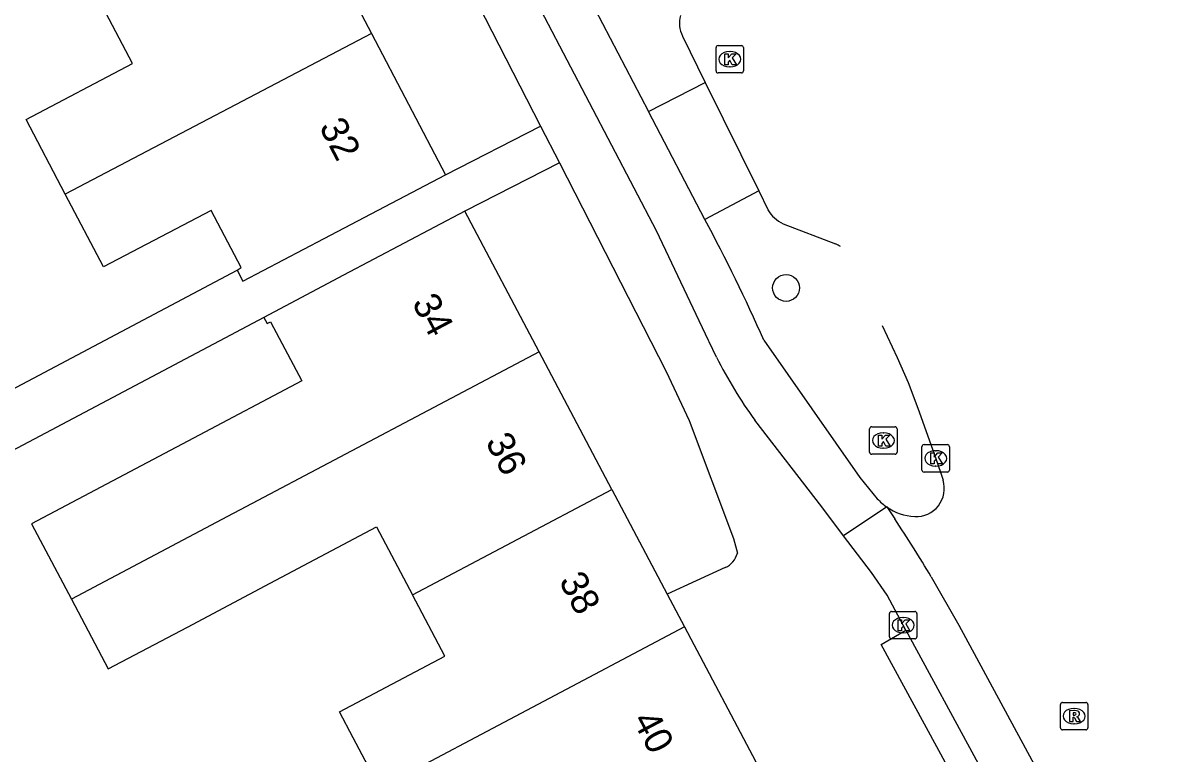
# Model space of a CAD drawing. Extents: x 158352 to 159489, y 383828 to 384597.
# Drawn here: x 159444.22 to 159486.33, y 384328.35 to 384354.99 of the extents above; entities that cross this region are included whole.
import ezdxf

# ---------------------------------------------------------------- set-up
doc = ezdxf.new("R2010")
doc.units = 0
for name, color, linetype in [('IMGEO_Berm_open', 7, 'Continuous'), ('IMGEO_Boom', 7, 'Continuous'), ('IMGEO_Fietspad_gesloten', 7, 'Continuous'), ('IMGEO_Kolk', 7, 'Continuous'), ('IMGEO_Pand', 7, 'Continuous'), ('IMGEO_Pand_nummerreeks', 7, 'Continuous'), ('IMGEO_Parkeervlak_open', 7, 'Continuous'), ('IMGEO_Rijbaan_lokaal_gesloten', 7, 'Continuous'), ('IMGEO_Rijbaan_lokaal_open', 7, 'Continuous'), ('IMGEO_Rioolput', 7, 'Continuous'), ('IMGEO_Verkeerseiland_groen', 7, 'Continuous'), ('IMGEO_Voetpad_gesloten', 7, 'Continuous'), ('IMGEO_Voetpad_open', 7, 'Continuous')]:
    doc.layers.add(name, color=color, linetype=linetype)

msp = doc.modelspace()

# ---------------------------------------------------------------- linework, layer by layer
at = {"layer": 'IMGEO_Berm_open'}
msp.add_lwpolyline([(159467.017, 384351.772), (159469.092, 384352.833)], dxfattribs=at)
at = {"layer": 'IMGEO_Boom'}
msp.add_circle((159472.039, 384345.339), 0.489, dxfattribs=at)
at = {"layer": 'IMGEO_Fietspad_gesloten'}
for points in [[(159469.504, 384342.815), (159469.232, 384343.372), (159469.212, 384343.421), (159467.312, 384347.423), (159437.986, 384403.423), (159435.949, 384406.858), (159397.365, 384464.463)], [(159462.832, 384359.798), (159467.017, 384351.772)], [(159469.073, 384347.837), (159467.017, 384351.772)], [(159471.224, 384343.43), (159474.727, 384338.426), (159475.365, 384337.655)], [(159474.136, 384336.307), (159473.337, 384337.363), (159470.9, 384340.519)]]:
    msp.add_lwpolyline(points, dxfattribs=at)
for centre, radius, start, end in [((159419.487, 384320.906), 56.428, 23.5259, 28.5069), ((159484.252, 384350.209), 16.498, 206.629, 215.9714), ((159476.84, 384339.002), 1.997, 222.4195, 235.5623)]:
    msp.add_arc(centre, radius, start, end, dxfattribs=at)
at = {"layer": 'IMGEO_Kolk'}
for p, q in [((159469.485, 384353.251), (159469.485, 384354.103)), ((159469.56, 384354.177), (159470.412, 384354.177)), ((159469.973, 384353.957), (159469.998, 384353.957)), ((159470.486, 384354.103), (159470.486, 384353.251)), ((159470.412, 384353.177), (159469.56, 384353.177)), ((159469.996, 384353.397), (159469.971, 384353.397)), ((159475.086, 384339.35), (159475.086, 384340.202)), ((159475.161, 384340.276), (159476.013, 384340.276)), ((159475.574, 384340.056), (159475.599, 384340.056)), ((159476.087, 384340.202), (159476.087, 384339.35)), ((159476.994, 384338.7), (159476.994, 384339.552)), ((159477.069, 384339.626), (159477.921, 384339.626)), ((159477.995, 384339.552), (159477.995, 384338.7)), ((159476.013, 384339.276), (159475.161, 384339.276)), ((159475.597, 384339.496), (159475.572, 384339.496)), ((159477.482, 384339.406), (159477.507, 384339.406)), ((159477.505, 384338.846), (159477.48, 384338.846)), ((159477.921, 384338.626), (159477.069, 384338.626)), ((159475.808, 384332.618), (159475.808, 384333.47)), ((159475.883, 384333.544), (159476.735, 384333.544)), ((159476.296, 384333.324), (159476.321, 384333.324)), ((159476.809, 384333.47), (159476.809, 384332.618)), ((159476.735, 384332.544), (159475.883, 384332.544)), ((159476.319, 384332.764), (159476.294, 384332.764))]:
    msp.add_line(p, q, dxfattribs=at)
for points in [[(159469.485, 384353.251), (159469.485, 384354.103)], [(159469.56, 384354.177), (159470.412, 384354.177)], [(159469.806, 384353.877), (159469.929, 384353.877), (159469.929, 384353.726), (159470.059, 384353.877), (159470.223, 384353.877), (159470.077, 384353.726), (159470.23, 384353.477), (159470.078, 384353.477), (159469.993, 384353.641), (159469.929, 384353.574), (159469.929, 384353.477), (159469.806, 384353.477), (159469.806, 384353.877)], [(159470.486, 384354.103), (159470.486, 384353.251)], [(159470.412, 384353.177), (159469.56, 384353.177)], [(159475.086, 384339.35), (159475.086, 384340.202)], [(159475.161, 384340.276), (159476.013, 384340.276)], [(159475.407, 384339.976), (159475.53, 384339.976), (159475.53, 384339.825), (159475.66, 384339.976), (159475.824, 384339.976), (159475.678, 384339.825), (159475.831, 384339.576), (159475.679, 384339.576), (159475.594, 384339.74), (159475.53, 384339.673), (159475.53, 384339.576), (159475.407, 384339.576), (159475.407, 384339.976)], [(159476.087, 384340.202), (159476.087, 384339.35)], [(159476.994, 384338.7), (159476.994, 384339.552)], [(159477.069, 384339.626), (159477.921, 384339.626)], [(159477.995, 384339.552), (159477.995, 384338.7)], [(159476.013, 384339.276), (159475.161, 384339.276)], [(159477.315, 384339.326), (159477.438, 384339.326), (159477.438, 384339.175), (159477.568, 384339.326), (159477.732, 384339.326), (159477.586, 384339.175), (159477.739, 384338.926), (159477.587, 384338.926), (159477.502, 384339.09), (159477.438, 384339.023), (159477.438, 384338.926), (159477.315, 384338.926), (159477.315, 384339.326)], [(159477.921, 384338.626), (159477.069, 384338.626)], [(159475.808, 384332.618), (159475.808, 384333.47)], [(159475.883, 384333.544), (159476.735, 384333.544)], [(159476.129, 384333.244), (159476.252, 384333.244), (159476.252, 384333.093), (159476.382, 384333.244), (159476.546, 384333.244), (159476.4, 384333.093), (159476.553, 384332.844), (159476.401, 384332.844), (159476.316, 384333.008), (159476.252, 384332.941), (159476.252, 384332.844), (159476.129, 384332.844), (159476.129, 384333.244)], [(159476.809, 384333.47), (159476.809, 384332.618)], [(159476.735, 384332.544), (159475.883, 384332.544)]]:
    msp.add_lwpolyline(points, dxfattribs=at)
for centre, start, end in [((159469.562, 384354.101), 91.552, 178.448), ((159469.562, 384354.101), 91.552, 178.448), ((159470.41, 384354.101), 1.552, 88.448), ((159470.41, 384354.101), 1.552, 88.448), ((159469.562, 384353.253), 181.552, 268.448), ((159469.562, 384353.253), 181.552, 268.448), ((159470.41, 384353.253), 271.552, 358.448), ((159470.41, 384353.253), 271.552, 358.448), ((159475.163, 384340.2), 91.552, 178.448), ((159475.163, 384340.2), 91.552, 178.448), ((159476.011, 384340.2), 1.552, 88.448), ((159476.011, 384340.2), 1.552, 88.448), ((159477.071, 384339.55), 91.552, 178.448), ((159477.071, 384339.55), 91.552, 178.448), ((159477.919, 384339.55), 1.552, 88.448), ((159477.919, 384339.55), 1.552, 88.448), ((159475.163, 384339.352), 181.552, 268.448), ((159475.163, 384339.352), 181.552, 268.448), ((159476.011, 384339.352), 271.552, 358.448), ((159476.011, 384339.352), 271.552, 358.448), ((159477.071, 384338.702), 181.552, 268.448), ((159477.071, 384338.702), 181.552, 268.448), ((159477.919, 384338.702), 271.552, 358.448), ((159477.919, 384338.702), 271.552, 358.448), ((159475.885, 384333.468), 91.552, 178.448), ((159475.885, 384333.468), 91.552, 178.448), ((159476.733, 384333.468), 1.552, 88.448), ((159476.733, 384333.468), 1.552, 88.448), ((159475.885, 384332.62), 181.552, 268.448), ((159475.885, 384332.62), 181.552, 268.448), ((159476.733, 384332.62), 271.552, 358.448), ((159476.733, 384332.62), 271.552, 358.448)]:
    msp.add_arc(centre, 0.0765, start, end, dxfattribs=at)
for centre, major_axis, ratio, start_param, end_param in [((159469.972, 384353.677), (-0.387, 0.002), 0.722429, 4.712389, 7.853982), ((159469.997, 384353.677), (-0.39, 0.002), 0.717154, 1.570796, 4.712389), ((159475.573, 384339.776), (-0.387, 0.002), 0.722429, 4.712389, 7.853982), ((159475.598, 384339.776), (-0.39, 0.002), 0.717154, 1.570796, 4.712389), ((159477.481, 384339.126), (-0.387, 0.002), 0.722429, 4.712389, 7.853982), ((159477.506, 384339.126), (-0.39, 0.002), 0.717154, 1.570796, 4.712389), ((159476.295, 384333.044), (-0.387, 0.002), 0.722429, 4.712389, 7.853982), ((159476.32, 384333.044), (-0.39, 0.002), 0.717154, 1.570796, 4.712389)]:
    msp.add_ellipse(centre, major_axis=major_axis, ratio=ratio, start_param=start_param, end_param=end_param, dxfattribs=at)
at = {"layer": 'IMGEO_Pand'}
for points in [[(159454.272, 384359.652), (159456.918, 384354.611)], [(159445.76, 384348.755), (159444.329, 384351.482), (159448.214, 384353.521), (159447, 384355.835)], [(159456.918, 384354.611), (159445.76, 384348.755)], [(159456.918, 384354.611), (159459.619, 384349.465)], [(159452.028, 384345.985), (159452.236, 384345.589), (159455.192, 384347.141), (159459.619, 384349.465)], [(159452.028, 384345.985), (159452.168, 384346.084), (159451.076, 384348.167), (159447.15, 384346.107), (159445.76, 384348.755)], [(159460.326, 384348.135), (159455.906, 384345.799), (159453, 384344.263)], [(159463.033, 384343.013), (159460.326, 384348.135)], [(159453, 384344.263), (159453.119, 384344.038), (159453.244, 384344.104), (159454.382, 384341.951), (159450.434, 384339.863), (159444.529, 384336.74), (159445.98, 384333.997)], [(159463.033, 384343.013), (159452.132, 384337.249), (159451.885, 384337.118), (159445.98, 384333.997)], [(159465.685, 384337.997), (159463.033, 384343.013)], [(159458.416, 384334.155), (159465.685, 384337.997)], [(159465.685, 384337.997), (159467.706, 384334.173)], [(159445.98, 384333.997), (159447.325, 384331.453), (159450.211, 384332.978), (159453.23, 384334.573), (159457.111, 384336.624), (159458.416, 384334.155)], [(159457.228, 384327.108), (159456.258, 384328.943), (159455.761, 384329.882), (159459.602, 384331.912), (159458.416, 384334.155)], [(159467.706, 384334.173), (159468.336, 384332.982)], [(159468.336, 384332.982), (159457.228, 384327.108)], [(159468.336, 384332.982), (159471.043, 384327.861)]]:
    msp.add_lwpolyline(points, dxfattribs=at)
at = {"layer": 'IMGEO_Parkeervlak_open'}
for points in [[(159468.264, 384354.522), (159469.092, 384352.833)], [(159469.092, 384352.833), (159471.05, 384348.885)], [(159471.05, 384348.885), (159471.372, 384348.193)], [(159471.932, 384347.676), (159473.842, 384346.946)]]:
    msp.add_lwpolyline(points, dxfattribs=at)
for centre, radius, start, end in [((159469.144, 384354.987), 0.995, 163.614, 207.868), ((159472.513, 384348.867), 1.326, 210.5796, 243.9931), ((159473.387, 384345.907), 1.134, 56.0869, 66.3396)]:
    msp.add_arc(centre, radius, start, end, dxfattribs=at)
at = {"layer": 'IMGEO_Rijbaan_lokaal_gesloten'}
for points in [[(159475.71, 384337.355), (159474.136, 384336.307)], [(159475.71, 384337.355), (159476.004, 384336.918)], [(159476.405, 384332.866), (159476.309, 384333.044), (159475.72, 384334.133), (159475.154, 384334.961), (159474.136, 384336.307)], [(159477.332, 384334.804), (159478.337, 384333.047), (159486.325, 384318.275)], [(159476.405, 384332.866), (159481.683, 384323.143)]]:
    msp.add_lwpolyline(points, dxfattribs=at)
msp.add_arc((159433.454, 384308.714), 51.049, 30.7356, 33.5379, dxfattribs=at)
at = {"layer": 'IMGEO_Rijbaan_lokaal_open'}
msp.add_lwpolyline([(159475.542, 384343.968), (159476.086, 384342.806), (159476.486, 384341.892), (159476.84, 384340.958), (159477.495, 384339.126), (159477.766, 384338.328)], dxfattribs=at)
for centre, radius, start, end in [((159476.777, 384338.032), 1.032, 267.4025, 16.6386), ((159476.861, 384339.025), 2.028, 235.4235, 266.2969)]:
    msp.add_arc(centre, radius, start, end, dxfattribs=at)
at = {"layer": 'IMGEO_Rioolput'}
for p, q in [((159482.041, 384329.303), (159482.041, 384330.155)), ((159482.116, 384330.229), (159482.968, 384330.229)), ((159482.529, 384330.009), (159482.554, 384330.009)), ((159483.042, 384330.155), (159483.042, 384329.303)), ((159482.552, 384329.449), (159482.527, 384329.449)), ((159482.968, 384329.229), (159482.116, 384329.229))]:
    msp.add_line(p, q, dxfattribs=at)
for points in [[(159482.041, 384329.303), (159482.041, 384330.155)], [(159482.116, 384330.229), (159482.968, 384330.229)], [(159482.63, 384329.927), (159482.378, 384329.929), (159482.378, 384329.529)], [(159482.556, 384329.848), (159482.502, 384329.848), (159482.502, 384329.767)], [(159483.042, 384330.155), (159483.042, 384329.303)], [(159482.378, 384329.529), (159482.502, 384329.529), (159482.502, 384329.691), (159482.513, 384329.691)], [(159482.502, 384329.767), (159482.554, 384329.767)], [(159482.56, 384329.662), (159482.631, 384329.529), (159482.771, 384329.529), (159482.706, 384329.655)], [(159482.968, 384329.229), (159482.116, 384329.229)]]:
    msp.add_lwpolyline(points, dxfattribs=at)
for centre, radius, start, end in [((159482.118, 384330.153), 0.0765, 91.552, 178.448), ((159482.118, 384330.153), 0.0765, 91.552, 178.448), ((159482.562, 384329.752), 0.0964, 77.0061, 93.1865), ((159482.576, 384329.809), 0.0378, 276.6634, 79.6772), ((159482.629, 384329.817), 0.109, 350.3612, 89.416), ((159482.966, 384330.153), 0.0765, 1.552, 88.448), ((159482.966, 384330.153), 0.0765, 1.552, 88.448), ((159482.512, 384329.638), 0.0533, 26.0293, 88.6989), ((159482.538, 384329.956), 0.19, 274.7715, 282.9687), ((159482.627, 384329.817), 0.112, 277.5842, 350.9817), ((159482.611, 384329.602), 0.108, 29.5134, 73.7905), ((159482.118, 384329.305), 0.0765, 181.552, 268.448), ((159482.118, 384329.305), 0.0765, 181.552, 268.448), ((159482.966, 384329.305), 0.0765, 271.552, 358.448), ((159482.966, 384329.305), 0.0765, 271.552, 358.448)]:
    msp.add_arc(centre, radius, start, end, dxfattribs=at)
for centre, major_axis, ratio, start_param, end_param in [((159482.528, 384329.729), (-0.387, 0.002), 0.722429, 4.712389, 7.853982), ((159482.553, 384329.729), (-0.39, 0.002), 0.717154, 1.570796, 4.712389)]:
    msp.add_ellipse(centre, major_axis=major_axis, ratio=ratio, start_param=start_param, end_param=end_param, dxfattribs=at)
at = {"layer": 'IMGEO_Verkeerseiland_groen'}
msp.add_lwpolyline([(159471.05, 384348.885), (159469.073, 384347.837)], dxfattribs=at)
at = {"layer": 'IMGEO_Voetpad_gesloten'}
msp.add_lwpolyline([(159481.683, 384323.143), (159480.77, 384322.664), (159475.506, 384332.341), (159476.405, 384332.866)], dxfattribs=at)
at = {"layer": 'IMGEO_Voetpad_open'}
for points in [[(159447.408, 384381.853), (159463.089, 384351.242)], [(159436.262, 384376.051), (159421.442, 384368.288), (159425.151, 384361.658), (159424.804, 384361.464), (159436.96, 384338.009), (159452.028, 384345.985)], [(159459.619, 384349.465), (159463.089, 384351.242)], [(159463.089, 384351.242), (159463.775, 384349.902)], [(159463.775, 384349.902), (159460.326, 384348.135)], [(159463.775, 384349.902), (159467.673, 384342.293), (159468.506, 384340.506), (159470.123, 384336.201), (159470.263, 384335.667)], [(159453, 384344.263), (159437.868, 384336.256), (159448.148, 384316.064)], [(159469.818, 384335.146), (159467.706, 384334.173)]]:
    msp.add_lwpolyline(points, dxfattribs=at)
msp.add_arc((159469.519, 384335.852), 0.766, 292.9376, 346.0594, dxfattribs=at)

# ---------------------------------------------------------------- texts
at = {"layer": 'IMGEO_Pand_nummerreeks'}
for s, rotation, p in [('32', 297.6938, (159454.997, 384351.213)), ('34', 297.8627, (159458.381, 384344.798)), ('36', 297.8627, (159461.06, 384339.73)), ('38', 297.8613, (159463.739, 384334.658)), ('40', 297.8613, (159466.419, 384329.59))]:
    msp.add_text(s, height=1, rotation=rotation, dxfattribs=at).set_placement(p)

doc.saveas('drawing.dxf')
